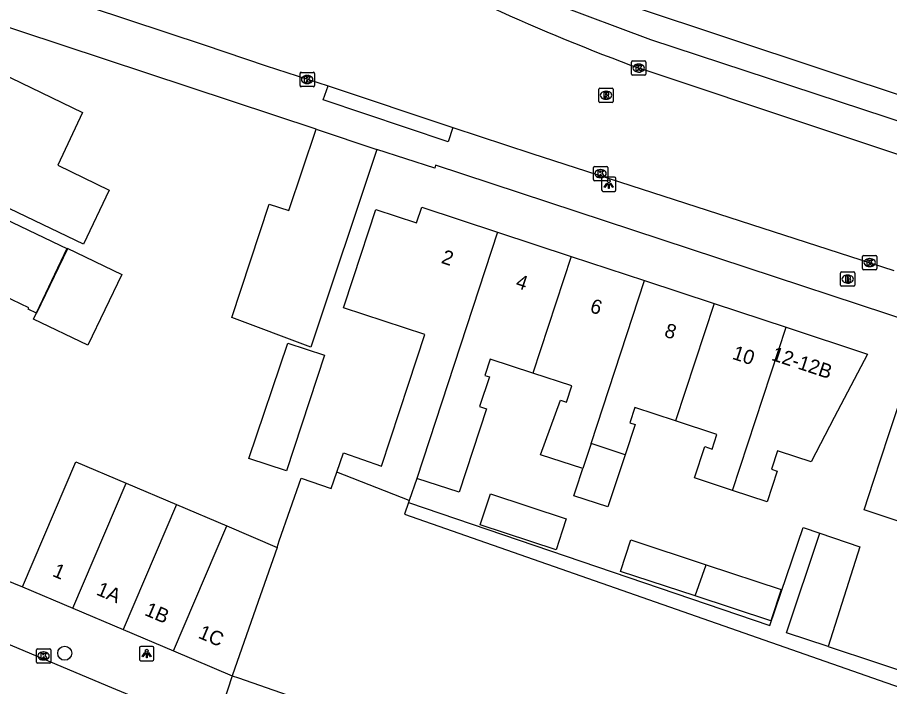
# Model space of a CAD drawing. Extents: x 160557 to 161245, y 385330 to 386505.
# Drawn here: x 160917.5 to 160978.4, y 385850.9 to 385897.6 of the extents above; entities that cross this region are included whole.
import ezdxf

# ---------------------------------------------------------------- set-up
doc = ezdxf.new("R2010")
doc.units = 0
for name, color, linetype in [('IMGEO_Boom', 7, 'Continuous'), ('IMGEO_Brandkraan', 7, 'Continuous'), ('IMGEO_Kolk', 7, 'Continuous'), ('IMGEO_Lichtpunt', 7, 'Continuous'), ('IMGEO_Pand', 7, 'Continuous'), ('IMGEO_Pand_nummerreeks', 7, 'Continuous'), ('IMGEO_Pand_vergunning_verleend', 7, 'Continuous'), ('IMGEO_Parkeervlak_open', 7, 'Continuous'), ('IMGEO_Rijbaan_lokaal_gesloten', 7, 'Continuous'), ('IMGEO_Rioolput', 7, 'Continuous'), ('IMGEO_Voetpad_open', 7, 'Continuous')]:
    doc.layers.add(name, color=color, linetype=linetype)

msp = doc.modelspace()

# ---------------------------------------------------------------- linework, layer by layer
at = {"layer": 'IMGEO_Boom'}
msp.add_circle((160920.817, 385853.247), 0.489, dxfattribs=at)
at = {"layer": 'IMGEO_Brandkraan'}
for p, q in [((160975, 385878.941), (160975, 385879.793)), ((160975.075, 385879.867), (160975.927, 385879.867)), ((160976.001, 385879.793), (160976.001, 385878.941)), ((160975.488, 385879.647), (160975.513, 385879.647)), ((160975.927, 385878.867), (160975.075, 385878.867)), ((160975.511, 385879.087), (160975.486, 385879.087))]:
    msp.add_line(p, q, dxfattribs=at)
for points in [[(160975, 385878.941), (160975, 385879.793)], [(160975.075, 385879.867), (160975.927, 385879.867)], [(160976.001, 385879.793), (160976.001, 385878.941)], [(160975.348, 385879.567), (160975.348, 385879.167), (160975.561, 385879.167)], [(160975.579, 385879.567), (160975.348, 385879.567)], [(160975.527, 385879.486), (160975.473, 385879.486), (160975.473, 385879.41)], [(160975.473, 385879.41), (160975.526, 385879.41)], [(160975.535, 385879.334), (160975.473, 385879.334), (160975.473, 385879.253)], [(160975.473, 385879.253), (160975.535, 385879.253)], [(160975.927, 385878.867), (160975.075, 385878.867)]]:
    msp.add_lwpolyline(points, dxfattribs=at)
for centre, radius, start, end in [((160975.077, 385879.791), 0.0765, 91.55205, 178.44795), ((160975.077, 385879.791), 0.0765, 91.55205, 178.44795), ((160975.925, 385879.791), 0.0765, 1.55205, 88.44795), ((160975.925, 385879.791), 0.0765, 1.55205, 88.44795), ((160975.528, 385879.448), 0.0379, 267.82845, 90.93552), ((160975.536, 385879.293), 0.0404, 269.87594, 90.50774), ((160975.567, 385879.418), 0.251, 268.66757, 293.53466), ((160975.583, 385879.422), 0.145, 59.4692, 91.53667), ((160975.608, 385879.469), 0.0922, 285.51372, 58.15012), ((160975.613, 385879.277), 0.105, 301.31148, 78.98903), ((160975.077, 385878.943), 0.0765, 181.55205, 268.44795), ((160975.077, 385878.943), 0.0765, 181.55205, 268.44795), ((160975.925, 385878.943), 0.0765, 271.55205, 358.44795), ((160975.925, 385878.943), 0.0765, 271.55205, 358.44795)]:
    msp.add_arc(centre, radius, start, end, dxfattribs=at)
for centre, major_axis, ratio, start_param, end_param in [((160975.487, 385879.367), (-0.387, 0.002), 0.722429, 4.712389, 7.853982), ((160975.512, 385879.367), (-0.39, 0.002), 0.717154, 1.570796, 4.712389)]:
    msp.add_ellipse(centre, major_axis=major_axis, ratio=ratio, start_param=start_param, end_param=end_param, dxfattribs=at)
at = {"layer": 'IMGEO_Kolk'}
for p, q in [((160960.406, 385893.672), (160960.406, 385894.524)), ((160960.481, 385894.598), (160961.333, 385894.598)), ((160960.894, 385894.378), (160960.919, 385894.378)), ((160961.407, 385894.524), (160961.407, 385893.672)), ((160937.251, 385892.878), (160937.251, 385893.73)), ((160937.326, 385893.804), (160938.178, 385893.804)), ((160938.252, 385893.73), (160938.252, 385892.878)), ((160960.917, 385893.818), (160960.892, 385893.818)), ((160937.739, 385893.584), (160937.764, 385893.584)), ((160961.333, 385893.598), (160960.481, 385893.598)), ((160938.178, 385892.804), (160937.326, 385892.804)), ((160937.762, 385893.024), (160937.737, 385893.024)), ((160957.743, 385886.312), (160957.743, 385887.164)), ((160957.818, 385887.238), (160958.67, 385887.238)), ((160958.231, 385887.018), (160958.256, 385887.018)), ((160958.744, 385887.164), (160958.744, 385886.312)), ((160958.254, 385886.458), (160958.229, 385886.458)), ((160958.67, 385886.238), (160957.818, 385886.238)), ((160976.537, 385880.098), (160976.537, 385880.95)), ((160976.612, 385881.024), (160977.464, 385881.024)), ((160977.538, 385880.95), (160977.538, 385880.098)), ((160977.025, 385880.804), (160977.05, 385880.804)), ((160977.464, 385880.024), (160976.612, 385880.024)), ((160977.048, 385880.244), (160977.023, 385880.244)), ((160918.917, 385853.557), (160919.769, 385853.557)), ((160918.842, 385852.631), (160918.842, 385853.483)), ((160919.33, 385853.337), (160919.355, 385853.337)), ((160919.843, 385853.483), (160919.843, 385852.631)), ((160919.769, 385852.557), (160918.917, 385852.557)), ((160919.353, 385852.777), (160919.328, 385852.777))]:
    msp.add_line(p, q, dxfattribs=at)
for points in [[(160960.406, 385893.672), (160960.406, 385894.524)], [(160960.481, 385894.598), (160961.333, 385894.598)], [(160961.407, 385894.524), (160961.407, 385893.672)], [(160937.251, 385892.878), (160937.251, 385893.73)], [(160937.326, 385893.804), (160938.178, 385893.804)], [(160938.252, 385893.73), (160938.252, 385892.878)], [(160960.727, 385894.298), (160960.85, 385894.298), (160960.85, 385894.147), (160960.98, 385894.298), (160961.144, 385894.298), (160960.998, 385894.147), (160961.151, 385893.898), (160960.999, 385893.898), (160960.914, 385894.062), (160960.85, 385893.995), (160960.85, 385893.898), (160960.727, 385893.898), (160960.727, 385894.298)], [(160937.572, 385893.504), (160937.695, 385893.504), (160937.695, 385893.353), (160937.825, 385893.504), (160937.989, 385893.504), (160937.843, 385893.353), (160937.996, 385893.104), (160937.844, 385893.104), (160937.759, 385893.268), (160937.695, 385893.201), (160937.695, 385893.104), (160937.572, 385893.104), (160937.572, 385893.504)], [(160961.333, 385893.598), (160960.481, 385893.598)], [(160938.178, 385892.804), (160937.326, 385892.804)], [(160957.743, 385886.312), (160957.743, 385887.164)], [(160957.818, 385887.238), (160958.67, 385887.238)], [(160958.744, 385887.164), (160958.744, 385886.312)], [(160958.064, 385886.938), (160958.187, 385886.938), (160958.187, 385886.787), (160958.317, 385886.938), (160958.481, 385886.938), (160958.335, 385886.787), (160958.488, 385886.538), (160958.336, 385886.538), (160958.251, 385886.702), (160958.187, 385886.635), (160958.187, 385886.538), (160958.064, 385886.538), (160958.064, 385886.938)], [(160958.67, 385886.238), (160957.818, 385886.238)], [(160976.537, 385880.098), (160976.537, 385880.95)], [(160976.612, 385881.024), (160977.464, 385881.024)], [(160977.538, 385880.95), (160977.538, 385880.098)], [(160976.858, 385880.724), (160976.981, 385880.724), (160976.981, 385880.573), (160977.111, 385880.724), (160977.275, 385880.724), (160977.129, 385880.573), (160977.282, 385880.324), (160977.13, 385880.324), (160977.045, 385880.488), (160976.981, 385880.421), (160976.981, 385880.324), (160976.858, 385880.324), (160976.858, 385880.724)], [(160977.464, 385880.024), (160976.612, 385880.024)], [(160918.917, 385853.557), (160919.769, 385853.557)], [(160918.842, 385852.631), (160918.842, 385853.483)], [(160919.163, 385853.257), (160919.286, 385853.257), (160919.286, 385853.106), (160919.416, 385853.257), (160919.58, 385853.257), (160919.434, 385853.106), (160919.587, 385852.857), (160919.435, 385852.857), (160919.35, 385853.021), (160919.286, 385852.954), (160919.286, 385852.857), (160919.163, 385852.857), (160919.163, 385853.257)], [(160919.843, 385853.483), (160919.843, 385852.631)], [(160919.769, 385852.557), (160918.917, 385852.557)]]:
    msp.add_lwpolyline(points, dxfattribs=at)
for centre, start, end in [((160960.483, 385894.522), 91.55205, 178.44795), ((160960.483, 385894.522), 91.55205, 178.44795), ((160961.331, 385894.522), 1.55205, 88.44795), ((160961.331, 385894.522), 1.55205, 88.44795), ((160937.328, 385893.728), 91.55205, 178.44795), ((160937.328, 385893.728), 91.55205, 178.44795), ((160938.176, 385893.728), 1.55205, 88.44795), ((160938.176, 385893.728), 1.55205, 88.44795), ((160960.483, 385893.674), 181.55205, 268.44795), ((160960.483, 385893.674), 181.55205, 268.44795), ((160961.331, 385893.674), 271.55205, 358.44795), ((160961.331, 385893.674), 271.55205, 358.44795), ((160937.328, 385892.88), 181.55205, 268.44795), ((160937.328, 385892.88), 181.55205, 268.44795), ((160938.176, 385892.88), 271.55205, 358.44795), ((160938.176, 385892.88), 271.55205, 358.44795), ((160957.82, 385887.162), 91.55205, 178.44795), ((160957.82, 385887.162), 91.55205, 178.44795), ((160958.668, 385887.162), 1.55205, 88.44795), ((160958.668, 385887.162), 1.55205, 88.44795), ((160957.82, 385886.314), 181.55205, 268.44795), ((160957.82, 385886.314), 181.55205, 268.44795), ((160958.668, 385886.314), 271.55205, 358.44795), ((160958.668, 385886.314), 271.55205, 358.44795), ((160976.614, 385880.948), 91.55205, 178.44795), ((160976.614, 385880.948), 91.55205, 178.44795), ((160977.462, 385880.948), 1.55205, 88.44795), ((160977.462, 385880.948), 1.55205, 88.44795), ((160976.614, 385880.1), 181.55205, 268.44795), ((160976.614, 385880.1), 181.55205, 268.44795), ((160977.462, 385880.1), 271.55205, 358.44795), ((160977.462, 385880.1), 271.55205, 358.44795), ((160918.919, 385853.481), 91.55205, 178.44795), ((160918.919, 385853.481), 91.55205, 178.44795), ((160919.767, 385853.481), 1.55205, 88.44795), ((160919.767, 385853.481), 1.55205, 88.44795), ((160918.919, 385852.633), 181.55205, 268.44795), ((160918.919, 385852.633), 181.55205, 268.44795), ((160919.767, 385852.633), 271.55205, 358.44795), ((160919.767, 385852.633), 271.55205, 358.44795)]:
    msp.add_arc(centre, 0.0765, start, end, dxfattribs=at)
for centre, major_axis, ratio, start_param, end_param in [((160960.893, 385894.098), (-0.387, 0.002), 0.722429, 4.712389, 7.853982), ((160960.918, 385894.098), (-0.39, 0.002), 0.717154, 1.570796, 4.712389), ((160937.738, 385893.304), (-0.387, 0.002), 0.722429, 4.712389, 7.853982), ((160937.763, 385893.304), (-0.39, 0.002), 0.717154, 1.570796, 4.712389), ((160958.23, 385886.738), (-0.387, 0.002), 0.722429, 4.712389, 7.853982), ((160958.255, 385886.738), (-0.39, 0.002), 0.717154, 1.570796, 4.712389), ((160977.024, 385880.524), (-0.387, 0.002), 0.722429, 4.712389, 7.853982), ((160977.049, 385880.524), (-0.39, 0.002), 0.717154, 1.570796, 4.712389), ((160919.329, 385853.057), (-0.387, 0.002), 0.722429, 4.712389, 7.853982), ((160919.354, 385853.057), (-0.39, 0.002), 0.717154, 1.570796, 4.712389)]:
    msp.add_ellipse(centre, major_axis=major_axis, ratio=ratio, start_param=start_param, end_param=end_param, dxfattribs=at)
at = {"layer": 'IMGEO_Lichtpunt'}
for p, q in [((160959.218, 385886.492), (160958.41, 385886.492)), ((160959.218, 385886.492), (160958.41, 385886.492)), ((160958.316, 385886.397), (160958.316, 385885.59)), ((160958.316, 385886.397), (160958.316, 385885.59)), ((160959.312, 385885.59), (160959.312, 385886.397)), ((160959.312, 385885.59), (160959.312, 385886.397)), ((160958.41, 385885.496), (160959.218, 385885.496)), ((160958.41, 385885.496), (160959.218, 385885.496)), ((160926.045, 385853.629), (160926.045, 385852.822)), ((160926.045, 385853.629), (160926.045, 385852.822)), ((160926.947, 385853.724), (160926.139, 385853.724)), ((160926.947, 385853.724), (160926.139, 385853.724)), ((160927.041, 385852.822), (160927.041, 385853.629)), ((160927.041, 385852.822), (160927.041, 385853.629)), ((160926.139, 385852.728), (160926.947, 385852.728)), ((160926.139, 385852.728), (160926.947, 385852.728))]:
    msp.add_line(p, q, dxfattribs=at)
for points in [[(160958.69, 385886.061), (160958.729, 385886.033), (160958.541, 385885.771), (160958.503, 385885.798), (160958.69, 385886.061)], [(160958.792, 385886.013), (160958.839, 385886.013), (160958.839, 385885.691), (160958.792, 385885.691), (160958.792, 385886.013)], [(160958.902, 385886.033), (160958.94, 385886.06), (160959.127, 385885.798), (160959.088, 385885.77), (160958.902, 385886.033)], [(160926.419, 385853.293), (160926.458, 385853.265), (160926.27, 385853.003), (160926.232, 385853.03), (160926.419, 385853.293)], [(160926.521, 385853.245), (160926.568, 385853.245), (160926.568, 385852.923), (160926.521, 385852.923), (160926.521, 385853.245)], [(160926.631, 385853.265), (160926.669, 385853.292), (160926.856, 385853.03), (160926.817, 385853.002), (160926.631, 385853.265)]]:
    msp.add_lwpolyline(points, dxfattribs=at)
for centre in [(160958.815, 385886.195), (160926.544, 385853.427)]:
    msp.add_circle(centre, 0.0994, dxfattribs=at)
for centre, start, end in [((160958.41, 385886.397), 90, 180), ((160958.41, 385886.397), 90, 180), ((160959.218, 385886.397), 0, 90), ((160959.218, 385886.397), 0, 90), ((160958.41, 385885.59), 180, 270), ((160958.41, 385885.59), 180, 270), ((160959.218, 385885.59), 270, 0), ((160959.218, 385885.59), 270, 360), ((160926.139, 385853.629), 90, 180), ((160926.139, 385853.629), 90, 180), ((160926.947, 385853.629), 0, 90), ((160926.947, 385853.629), 0, 90), ((160926.139, 385852.822), 180, 270), ((160926.139, 385852.822), 180, 270), ((160926.947, 385852.822), 270, 0), ((160926.947, 385852.822), 270, 360)]:
    msp.add_arc(centre, 0.0946, start, end, dxfattribs=at)
at = {"layer": 'IMGEO_Pand'}
for points in [[(160922.12, 385881.811), (160914.673, 385885.36), (160915.366, 385886.814), (160911.824, 385888.438), (160914.87, 385894.459), (160922.071, 385891.001), (160920.343, 385887.329), (160923.917, 385885.583), (160922.12, 385881.811)], [(160942.621, 385888.413), (160938.006, 385874.622), (160932.483, 385876.69), (160935.105, 385884.6), (160936.481, 385884.151), (160938.382, 385889.832)], [(160938.382, 385889.832), (160942.621, 385888.413)], [(160908.343, 385887.541), (160921.01, 385881.492), (160918.857, 385876.981), (160918.261, 385877.265), (160918.308, 385877.364), (160913.627, 385879.599), (160912.572, 385877.388), (160912.405, 385877.468), (160905.181, 385880.917)], [(160939.825, 385865.879), (160940.298, 385867.232), (160942.944, 385866.307), (160944.831, 385872.031), (160945.974, 385875.499), (160940.286, 385877.371), (160940.984, 385879.489), (160942.548, 385884.237), (160945.397, 385883.298), (160945.756, 385884.39), (160951.054, 385882.644)], [(160951.054, 385882.644), (160945.409, 385865.445)], [(160951.054, 385882.644), (160956.188, 385880.953)], [(160956.188, 385880.953), (160953.504, 385872.808)], [(160956.188, 385880.953), (160961.32, 385879.262)], [(160957.575, 385867.894), (160961.32, 385879.262)], [(160961.32, 385879.262), (160966.168, 385877.665)], [(160966.168, 385877.665), (160963.471, 385869.482)], [(160966.168, 385877.665), (160971.205, 385876.005)], [(160971.205, 385876.005), (160976.883, 385874.134), (160974.568, 385869.703), (160972.948, 385866.604), (160970.728, 385867.336), (160970.606, 385867.376), (160970.184, 385866.096), (160970.576, 385865.967), (160969.868, 385863.819), (160967.452, 385864.616)], [(160967.452, 385864.616), (160971.205, 385876.005)], [(160936.299, 385865.983), (160933.686, 385866.843), (160936.412, 385874.899), (160938.958, 385874.062), (160936.299, 385865.983)], [(160953.504, 385872.808), (160950.532, 385873.787), (160950.156, 385872.646), (160950.479, 385872.539), (160949.795, 385870.464), (160950.281, 385870.304), (160948.37, 385864.502), (160945.409, 385865.445)], [(160982.788, 385861.219), (160976.645, 385863.252), (160977.309, 385865.259), (160978.385, 385868.511), (160979.955, 385873.258), (160980.385, 385873.116), (160980.243, 385872.685), (160985.768, 385870.857), (160985.9, 385871.256), (160986.086, 385871.194)], [(160956.996, 385866.136), (160954.049, 385867.107), (160955.454, 385870.918), (160955.86, 385870.784), (160956.231, 385871.909), (160953.504, 385872.808)], [(160963.471, 385869.482), (160960.637, 385870.416), (160960.28, 385869.332), (160960.649, 385869.211), (160959.956, 385867.109)], [(160967.452, 385864.616), (160964.797, 385865.492), (160965.517, 385867.675), (160966.03, 385867.506), (160966.366, 385868.529), (160963.471, 385869.482)], [(160957.575, 385867.894), (160956.996, 385866.136)], [(160959.956, 385867.109), (160957.575, 385867.894)], [(160959.956, 385867.109), (160958.757, 385863.473), (160956.371, 385864.24), (160956.506, 385864.648), (160956.996, 385866.136)], [(160917.871, 385857.887), (160921.594, 385866.621), (160925.108, 385865.125)], [(160935.65, 385860.635), (160935.807, 385861.085), (160937.341, 385865.474), (160939.428, 385864.745), (160939.825, 385865.879)], [(160944.877, 385863.921), (160939.825, 385865.879)], [(160921.391, 385856.396), (160925.108, 385865.125)], [(160925.108, 385865.125), (160928.622, 385863.628)], [(160945.409, 385865.445), (160944.877, 385863.921)], [(160944.877, 385863.921), (160944.826, 385863.775)], [(160955.84, 385862.627), (160955.56, 385861.776), (160955.139, 385860.467), (160949.838, 385862.215), (160950.549, 385864.371), (160955.84, 385862.627)], [(160928.622, 385863.628), (160924.907, 385854.905)], [(160928.622, 385863.628), (160932.136, 385862.132)], [(160944.826, 385863.775), (160944.538, 385862.952), (161000, 385843.564), (161016.153, 385837.917)], [(160928.424, 385853.415), (160932.136, 385862.132)], [(160932.136, 385862.132), (160935.65, 385860.635)], [(160974.131, 385853.713), (160971.224, 385854.669), (160973.546, 385861.632)], [(160973.546, 385861.632), (160976.361, 385860.676), (160974.131, 385853.713)], [(160964.852, 385857.249), (160959.644, 385858.965), (160960.366, 385861.155), (160965.619, 385859.424)], [(160935.65, 385860.635), (160934.169, 385856.4), (160932.519, 385851.68)], [(160965.619, 385859.424), (160970.861, 385857.697), (160970.139, 385855.507), (160964.852, 385857.249)], [(160964.852, 385857.249), (160965.619, 385859.424)], [(160917.871, 385857.887), (160921.391, 385856.396)], [(160921.391, 385856.396), (160924.907, 385854.905)], [(160924.907, 385854.905), (160928.424, 385853.415)], [(160928.424, 385853.415), (160932.515, 385851.682)], [(160932.519, 385851.68), (160932.515, 385851.682)], [(160932.519, 385851.68), (160932.947, 385851.53), (161000, 385828.117), (161011.302, 385824.17)]]:
    msp.add_lwpolyline(points, dxfattribs=at)
at = {"layer": 'IMGEO_Pand_vergunning_verleend'}
msp.add_lwpolyline([(160920.985, 385881.517), (160924.797, 385879.7), (160922.444, 385874.762), (160918.632, 385876.579), (160920.985, 385881.517)], dxfattribs=at)
at = {"layer": 'IMGEO_Parkeervlak_open'}
for points in [[(160938.382, 385889.832), (160917.76, 385896.647), (160915.236, 385897.491)], [(161023.033, 385862.205), (161000, 385869.784), (160946.704, 385887.32), (160946.661, 385887.12), (160942.621, 385888.413)]]:
    msp.add_lwpolyline(points, dxfattribs=at)
at = {"layer": 'IMGEO_Rijbaan_lokaal_gesloten'}
for points in [[(160922.03, 385898.546), (160922.596, 385898.363), (160930.569, 385895.723), (160934.897, 385894.252), (160939.22, 385892.854)], [(161027.626, 385872.155), (161000, 385881.221), (160985.406, 385885.917), (160961.001, 385894.062)], [(160939.22, 385892.854), (160947.921, 385889.946)], [(160947.921, 385889.946), (160953.45, 385888.133), (160978.728, 385879.965)], [(160927.245, 385849.527), (160924.113, 385850.835), (160916.29, 385854.104)]]:
    msp.add_lwpolyline(points, dxfattribs=at)
msp.add_arc((161016.015, 386042.636), 158.432, 245.62319, 249.68154, dxfattribs=at)
at = {"layer": 'IMGEO_Rioolput'}
for p, q in [((160958.125, 385891.778), (160958.125, 385892.63)), ((160958.2, 385892.704), (160959.052, 385892.704)), ((160959.126, 385892.63), (160959.126, 385891.778)), ((160958.636, 385891.924), (160958.611, 385891.924)), ((160958.613, 385892.484), (160958.638, 385892.484)), ((160959.052, 385891.704), (160958.2, 385891.704))]:
    msp.add_line(p, q, dxfattribs=at)
for points in [[(160958.125, 385891.778), (160958.125, 385892.63)], [(160958.2, 385892.704), (160959.052, 385892.704)], [(160959.126, 385892.63), (160959.126, 385891.778)], [(160958.714, 385892.402), (160958.462, 385892.404), (160958.462, 385892.004)], [(160958.462, 385892.004), (160958.586, 385892.004), (160958.586, 385892.166), (160958.597, 385892.166)], [(160958.64, 385892.323), (160958.586, 385892.323), (160958.586, 385892.242)], [(160958.586, 385892.242), (160958.638, 385892.242)], [(160958.644, 385892.137), (160958.715, 385892.004), (160958.855, 385892.004), (160958.79, 385892.13)], [(160959.052, 385891.704), (160958.2, 385891.704)]]:
    msp.add_lwpolyline(points, dxfattribs=at)
for centre, radius, start, end in [((160958.202, 385892.628), 0.0765, 91.55205, 178.44795), ((160958.202, 385892.628), 0.0765, 91.55205, 178.44795), ((160959.05, 385892.628), 0.0765, 1.55205, 88.44795), ((160959.05, 385892.628), 0.0765, 1.55205, 88.44795), ((160958.596, 385892.113), 0.0533, 26.02933, 88.69889), ((160958.622, 385892.431), 0.19, 274.7715, 282.96867), ((160958.646, 385892.227), 0.0964, 77.00612, 93.18647), ((160958.66, 385892.284), 0.0378, 276.66336, 79.67722), ((160958.713, 385892.292), 0.109, 350.36119, 89.41601), ((160958.711, 385892.292), 0.112, 277.58423, 350.98172), ((160958.695, 385892.077), 0.108, 29.51342, 73.79051), ((160958.202, 385891.78), 0.0765, 181.55205, 268.44795), ((160958.202, 385891.78), 0.0765, 181.55205, 268.44795), ((160959.05, 385891.78), 0.0765, 271.55205, 358.44795), ((160959.05, 385891.78), 0.0765, 271.55205, 358.44795)]:
    msp.add_arc(centre, radius, start, end, dxfattribs=at)
for centre, major_axis, ratio, start_param, end_param in [((160958.612, 385892.204), (-0.387, 0.002), 0.722429, 4.712389, 7.853982), ((160958.637, 385892.204), (-0.39, 0.002), 0.717154, 1.570796, 4.712389)]:
    msp.add_ellipse(centre, major_axis=major_axis, ratio=ratio, start_param=start_param, end_param=end_param, dxfattribs=at)
at = {"layer": 'IMGEO_Voetpad_open'}
for points in [[(161028.22, 385875.98), (161000, 385885.266), (160960.546, 385898.367), (160955.622, 385900.265)], [(160955.009, 385898.6), (160961.739, 385896.102), (160999.56, 385883.66), (161025.292, 385875.092)], [(160947.921, 385889.946), (160947.588, 385888.951), (160938.858, 385891.874), (160939.22, 385892.854)], [(160944.826, 385863.775), (160970.066, 385855.196), (160972.387, 385862.026), (160973.546, 385861.632)], [(160911.32, 385860.54), (160917.871, 385857.887)], [(160974.131, 385853.713), (160980.898, 385851.488)], [(160932.515, 385851.682), (160931.843, 385849.611), (160931.425, 385848.983)]]:
    msp.add_lwpolyline(points, dxfattribs=at)

# ---------------------------------------------------------------- texts
at = {"layer": 'IMGEO_Pand_nummerreeks'}
for s, rotation, p in [('2', 341.76352, (160947.06, 385880.507)), ('4', 341.76352, (160952.25, 385878.797)), ('6', 341.76275, (160957.438, 385877.087)), ('8', 341.76352, (160962.63, 385875.377)), ('10', 341.76275, (160967.38, 385873.812)), ('12-12B', 341.76275, (160970.119, 385873.731)), ('1', 337.03585, (160919.902, 385858.656)), ('1A', 337.03585, (160922.962, 385857.359)), ('1B', 337.03585, (160926.335, 385855.93)), ('1C', 337.03585, (160930.077, 385854.344))]:
    msp.add_text(s, height=1, rotation=rotation, dxfattribs=at).set_placement(p)

doc.saveas('drawing.dxf')
